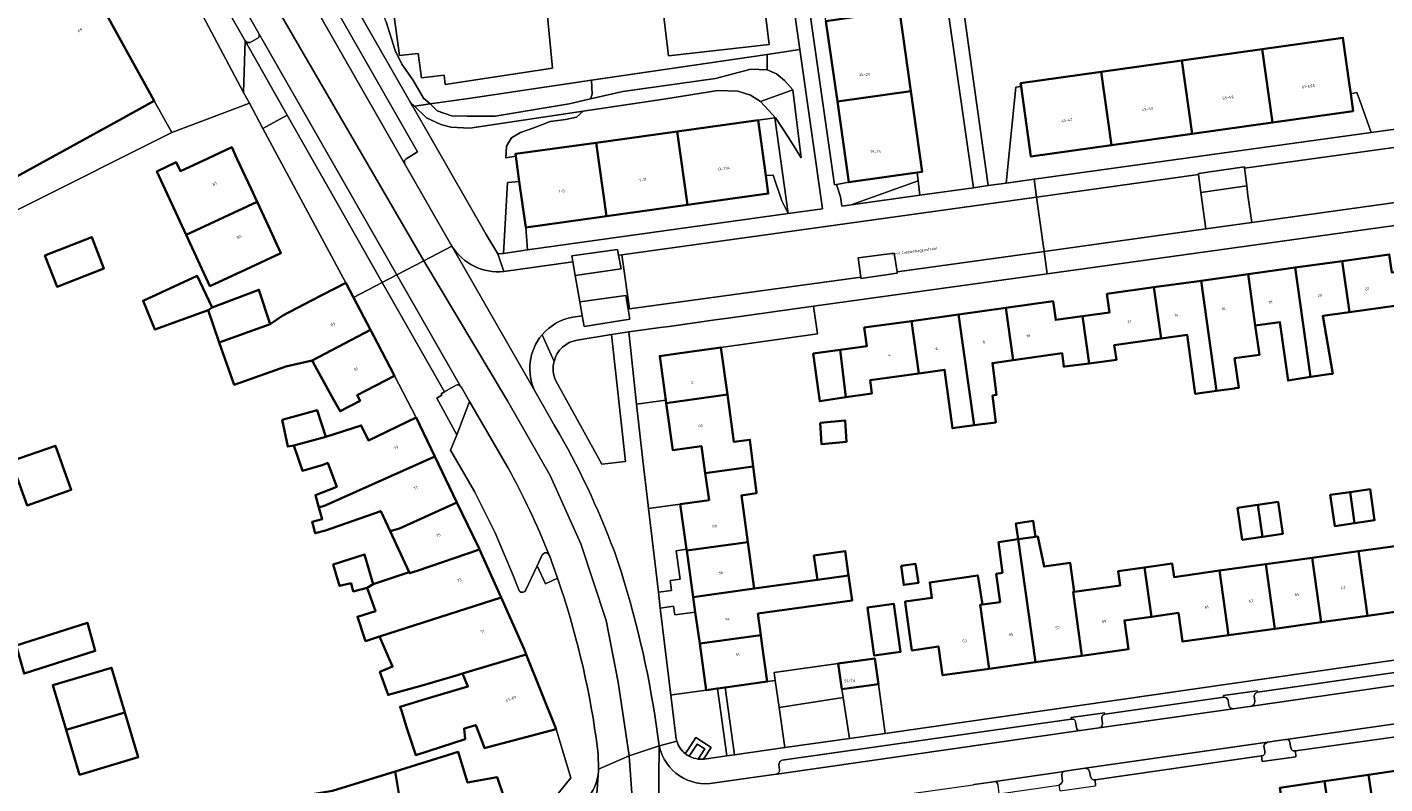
# Model space of a CAD drawing. Header units: metres. Extents: x 197700 to 204338, y 317132 to 325229.
# Tile 855 of 1056: x 203085 to 203261, y 319816 to 319914. Entities that reach past the tile are written whole.
import ezdxf
from ezdxf.enums import TextEntityAlignment as Align

# ---------------------------------------------------------------- set-up
doc = ezdxf.new("R2010")
doc.units = ezdxf.units.M
for name, color, linetype, lineweight in [('B-WE-GR-BEPLANTING_CULTUUR_BODEMBEDEKKER-GV', 90, 'Continuous', 18), ('B-WE-GR-BEPLANTING_CULTUUR_BOSPLANTSOEN-GV', 90, 'Continuous', 18), ('B-WE-GR-BEPLANTING_CULTUUR_HEESTERS-GV', 90, 'Continuous', 18), ('B-WE-IE-TERREINAFSCHEIDING_KUNSTMATIG_HEKWERK-G', 20, 'IE-TERREINAFSCHEIDING-KUNSTMATIG', 18), ('B-WE-OG-BEBOUWING-GV', 7, 'Continuous', 35), ('B-WE-OG-BEBOUWING-T18', 10, 'Continuous', 18), ('B-WE-OG-TERREIN_CULTUURSCHEIDING-GV', 7, 'Continuous', 18), ('B-WE-OG-TERREIN_ERF-GV', 7, 'Continuous', 18), ('B-WE-OG-TOPOGRAFIE-T18', 10, 'Continuous', 18), ('B-WE-VH-VERHARDING_ASFALT-GV', 252, 'Continuous', 18), ('B-WE-VH-VERHARDING_BETONSTRAATSTEEN-GV', 252, 'Continuous', 18), ('B-WE-VH-VERHARDING_GESLOTEN-GV', 252, 'Continuous', 18), ('B-WE-VH-VERHARDING_OPEN-GV', 252, 'Continuous', 18), ('B-WE-VH-VERHARDING_SIERBESTRATING-GV', 252, 'Continuous', 18), ('B-WE-VH-VERHARDING_TEGEL-GV', 252, 'Continuous', 18)]:
    doc.layers.add(name, color=color, linetype=linetype, lineweight=lineweight)
doc.styles.add('NLCS-ISO-M200-T18', font='NLCS-ISO.ttf', dxfattribs={"height": 0.36})
doc.linetypes.add('IE-TERREINAFSCHEIDING-KUNSTMATIG', pattern='A,4,[82,NLCS.SHX,S=0.75,R=90,X=0,Y=0],4,-2', length=10)

msp = doc.modelspace()

# ---------------------------------------------------------------- linework, layer by layer
at = {"layer": 'B-WE-GR-BEPLANTING_CULTUUR_BODEMBEDEKKER-GV'}
for points in [[(203236.843, 319894.827), (203237.129, 319892.531), (203243.085, 319893.369), (203242.812, 319895.67), (203242.786, 319895.847), (203236.819, 319894.987)], [(203161.662, 319884.39), (203161.53, 319885.135), (203155.593, 319884.315), (203155.709, 319883.538), (203156.031, 319881.773), (203161.966, 319882.629)], [(203197.397, 319884.657), (203192.71, 319884.032), (203193.067, 319881.533), (203193.075, 319881.355), (203197.767, 319882.039), (203197.768, 319882.219)], [(203156.938, 319876.543), (203157.182, 319875.144), (203163.106, 319876.079), (203162.892, 319877.401), (203162.572, 319879.176), (203156.638, 319878.348)], [(203240.119, 319827.134), (203240.437, 319827.03), (203240.668, 319826.724), (203240.754, 319826.06), (203240.944, 319825.727), (203241.309, 319825.617), (203243.721, 319825.96), (203244.048, 319826.216), (203244.134, 319826.559), (203244.038, 319827.309), (203244.164, 319827.579), (203244.485, 319827.755), (203244.419, 319827.954), (203240.085, 319827.336)]]:
    msp.add_lwpolyline(points, close=True, dxfattribs=at)
for points in [[(203153.515, 319868.109), (203159.481, 319857.321), (203162.54, 319857.653), (203160.718, 319874.091), (203156.29, 319873.385)], [(203140.532, 319867.516), (203139.082, 319866.688), (203138.64, 319866.427), (203138.727, 319866.264), (203138.074, 319865.877), (203140.694, 319861.108), (203142.321, 319865.445)], [(203142.321, 319865.445), (203141.234, 319867.32), (203141.222, 319867.34), (203141.22, 319867.343)], [(203151.758, 319845.543), (203151.099, 319844.154), (203152.186, 319841.798), (203153.741, 319842.53), (203153.219, 319844.015), (203152.677, 319845.492), (203152.657, 319845.541)], [(203224.693, 319824.906), (203224.655, 319825.086), (203220.323, 319824.477), (203220.334, 319824.275)], [(203221.468, 319822.792), (203221.55, 319822.804), (203223.937, 319823.128), (203224.278, 319823.337), (203224.372, 319823.697), (203224.302, 319824.374)], [(203220.894, 319823.876), (203221, 319823.182)], [(203248.189, 319821.638), (203248.116, 319821.628), (203245.756, 319821.276), (203245.381, 319821.035), (203245.308, 319820.755), (203245.423, 319820.144)], [(203248.801, 319820.541), (203248.688, 319821.232)], [(203245.006, 319819.514), (203245.091, 319818.774), (203249.45, 319819.398), (203249.393, 319820.18)], [(203222.145, 319817.907), (203219.512, 319817.519), (203219.431, 319817.507)], [(203222.838, 319816.823), (203222.718, 319817.475), (203222.529, 319817.779), (203222.145, 319817.907)], [(203210.45, 319816.182), (203210.247, 319816.152), (203207.743, 319815.801), (203207.614, 319815.783)], [(203219.119, 319816.939), (203219.183, 319816.234), (203219.077, 319815.955), (203218.719, 319815.706), (203218.842, 319814.992), (203223.488, 319815.622), (203223.432, 319816.397)]]:
    msp.add_lwpolyline(points, dxfattribs=at)
for points in [[(203156.29, 319873.385, 0.2963965), (203153.282, 319870.634)], [(203153.282, 319870.634, 0.1746645), (203153.515, 319868.109)], [(203141.22, 319867.343, 0.4054698), (203140.532, 319867.516)], [(203152.657, 319845.541, 0.6407113), (203151.758, 319845.543)], [(203220.334, 319824.275, -0.4813282), (203220.894, 319823.876)], [(203224.302, 319824.374, -0.4593376), (203224.693, 319824.906)], [(203221, 319823.182, 0.3892392), (203221.468, 319822.792)], [(203248.688, 319821.232, 0.3923237), (203248.189, 319821.638)], [(203245.423, 319820.144, -0.4687935), (203245.006, 319819.514)], [(203249.393, 319820.18, -0.4647567), (203248.801, 319820.541)], [(203219.431, 319817.507, 0.4406434), (203219.119, 319816.939)], [(203210.802, 319815.781, 0.3838148), (203210.45, 319816.182)], [(203223.432, 319816.397, -0.4017211), (203222.838, 319816.823)]]:
    msp.add_lwpolyline(points, format="xyb", dxfattribs=at)
at = {"layer": 'B-WE-GR-BEPLANTING_CULTUUR_BOSPLANTSOEN-GV'}
for points in [[(203157.998, 319904.63), (203155.264, 319903.993), (203145.648, 319902.396), (203142.013, 319902.414), (203139.989, 319902.449), (203138.148, 319903.106), (203137.211, 319903.979), (203135.185, 319903.681), (203136.735, 319902.206), (203138.617, 319901.322), (203139.925, 319900.963), (203142.368, 319900.861), (203157.075, 319903.06), (203167.519, 319904.622), (203174.534, 319905.726), (203177.126, 319905.62), (203178.733, 319905.119), (203180.037, 319904.311), (203184.226, 319905.8), (203183.175, 319907.008), (203182.144, 319907.898), (203180.932, 319908.417), (203178.797, 319908.475), (203174.206, 319907.279), (203162.181, 319905.604)], [(203158.134, 319907.055), (203142.189, 319904.71), (203137.211, 319903.979), (203138.148, 319903.106), (203139.989, 319902.449), (203142.013, 319902.414), (203145.648, 319902.396), (203155.264, 319903.993), (203157.998, 319904.63), (203158.237, 319905.263)]]:
    msp.add_lwpolyline(points, close=True, dxfattribs=at)
at = {"layer": 'B-WE-GR-BEPLANTING_CULTUUR_HEESTERS-GV'}
for points in [[(203134.977, 319903.65), (203144.493, 319887.05), (203145.989, 319884.577), (203146.609, 319884.609), (203146.718, 319884.624), (203147.235, 319893.826), (203148.781, 319893.919), (203148.324, 319897.203), (203147.033, 319897.008), (203147.134, 319898.491), (203147.137, 319898.526), (203147.774, 319899.582), (203148.941, 319900.282), (203150.644, 319900.878), (203151.809, 319901.325), (203152.781, 319901.704), (203154.764, 319901.988), (203156.198, 319902.274), (203157.075, 319903.06), (203142.368, 319900.861), (203139.925, 319900.963), (203138.617, 319901.322), (203136.735, 319902.206), (203135.185, 319903.681), (203134.688, 319904.154)], [(203179.731, 319901.873), (203180.728, 319894.729), (203181.712, 319894.744), (203182.832, 319891.44), (203183.625, 319889.783), (203181.909, 319902.175)], [(203190.758, 319827.094), (203190.593, 319828.151), (203190.126, 319831.488), (203181.823, 319830.324), (203181.97, 319829.289), (203182.465, 319825.801)], [(203183.205, 319820.588), (203182.465, 319825.801), (203181.97, 319829.289), (203180.919, 319829.14), (203175.458, 319828.38), (203176.671, 319819.661)], [(203182.465, 319825.801), (203183.205, 319820.588), (203191.587, 319821.778), (203190.758, 319827.094)]]:
    msp.add_lwpolyline(points, close=True, dxfattribs=at)
for points in [[(203170.292, 319819.804), (203170.569, 319820.223), (203171.664, 319821.882), (203173.643, 319820.581), (203172.667, 319819.095), (203172.74, 319819.103), (203175.681, 319819.52), (203174.467, 319828.242), (203172.999, 319828.038), (203168.915, 319827.468), (203168.42, 319827.399)], [(203168.42, 319827.399), (203169.064, 319822.077)], [(203172.667, 319819.095), (203173.643, 319820.581), (203171.664, 319821.882), (203170.569, 319820.223), (203170.292, 319819.804)], [(203170.795, 319819.473), (203171.833, 319821.053), (203172.812, 319820.409), (203171.955, 319819.105)]]:
    msp.add_lwpolyline(points, dxfattribs=at)
for points in [[(203169.064, 319822.077, 0.0513104), (203169.191, 319821.432)], [(203169.191, 319821.432, 0.1519925), (203170.292, 319819.804)], [(203170.292, 319819.804, 0.0456022), (203170.795, 319819.473)], [(203171.955, 319819.105, 0.0533603), (203172.667, 319819.095)]]:
    msp.add_lwpolyline(points, format="xyb", dxfattribs=at)
at = {"layer": 'B-WE-IE-TERREINAFSCHEIDING_KUNSTMATIG_HEKWERK-G'}
msp.add_lwpolyline([(203174.898, 319872.43), (203187.42, 319874.191)], dxfattribs=at)
at = {"layer": 'B-WE-OG-BEBOUWING-GV'}
for points in [[(203089.606, 319925.831), (203085.23, 319923.412), (203068.272, 319914.038), (203068.599, 319913.394), (203061.344, 319909.25), (203063.763, 319904.774), (203045.472, 319894.593), (203054.354, 319878.506), (203097.085, 319901.962), (203101.462, 319904.381)], [(203198.047, 319916.072), (203188.531, 319914.726), (203190.014, 319904.285), (203199.534, 319905.632)], [(203246.434, 319901.583), (203256.876, 319903.056), (203256.562, 319905.294), (203256.406, 319906.408), (203255.541, 319912.571), (203245.092, 319911.095)], [(203235.992, 319900.111), (203246.434, 319901.583), (203245.092, 319911.095), (203234.651, 319909.621)], [(203224.21, 319908.147), (203225.551, 319898.639), (203235.992, 319900.111), (203234.651, 319909.621)], [(203225.551, 319898.639), (203224.21, 319908.147), (203213.768, 319906.672), (203213.828, 319906.248), (203215.109, 319897.166)], [(203200.377, 319895.102), (203201.022, 319895.193), (203199.534, 319905.632), (203190.014, 319904.285), (203191.496, 319893.845)], [(203180.728, 319894.729), (203179.731, 319901.873), (203169.249, 319900.416), (203170.573, 319890.913), (203181.056, 319892.378)], [(203170.573, 319890.913), (203169.249, 319900.416), (203158.765, 319898.959), (203160.09, 319889.449)], [(203105.598, 319887.022), (203114.798, 319891.296), (203114.006, 319893.001), (203112.179, 319896.934), (203111.509, 319898.377), (203108.384, 319896.925), (203104.858, 319895.287), (203104.297, 319896.442), (203101.806, 319895.232)], [(203158.765, 319898.959), (203148.282, 319897.502), (203148.324, 319897.203), (203148.781, 319893.919), (203149.608, 319887.984), (203160.09, 319889.449)], [(203105.598, 319887.022), (203108.667, 319880.376), (203113.325, 319882.539), (203117.883, 319884.656), (203116.253, 319888.163), (203114.798, 319891.296)], [(203087.263, 319884.364), (203088.858, 319880.296), (203094.944, 319882.673), (203093.349, 319886.741)], [(203255.462, 319883.627), (203256.385, 319876.995), (203262.586, 319877.863), (203262.872, 319875.821), (203266.259, 319876.295), (203265.378, 319882.642), (203261.887, 319882.157), (203261.563, 319884.477)], [(203244.186, 319875.281), (203247.383, 319875.728), (203248.445, 319868.141), (203248.686, 319868.175), (203248.961, 319868.222), (203251.332, 319868.622), (203249.361, 319882.777), (203243.26, 319881.927)], [(203256.385, 319876.995), (203255.462, 319883.627), (203249.361, 319882.777), (203251.332, 319868.622), (203253.704, 319868.954), (203254.234, 319869.028), (203253.588, 319872.77), (203252.942, 319876.513)], [(203108.465, 319877.268), (203108.952, 319877.619), (203107.035, 319881.705), (203100.005, 319878.493), (203101.551, 319874.749)], [(203127.294, 319878.906), (203126.299, 319880.815), (203121.865, 319878.505), (203118.147, 319876.568), (203116.503, 319875.44), (203109.869, 319873.083), (203111.82, 319867.591), (203118.518, 319869.971), (203121.915, 319870.764), (203129.482, 319874.706)], [(203231.983, 319873.587), (203235.378, 319874.062), (203236.402, 319866.412), (203239.149, 319866.797), (203237.159, 319881.077), (203231.058, 319880.228)], [(203243.26, 319881.927), (203237.159, 319881.077), (203239.149, 319866.797), (203241.488, 319867.124), (203241.586, 319867.138), (203242.035, 319867.201), (203241.498, 319871.036), (203244.715, 319871.484), (203244.186, 319875.281)], [(203108.952, 319877.619), (203108.465, 319877.268), (203109.869, 319873.083), (203116.503, 319875.44), (203115.033, 319879.916)], [(203231.983, 319873.587), (203231.058, 319880.228), (203224.958, 319879.378), (203225.301, 319876.968), (203221.808, 319876.483), (203222.657, 319870.368), (203226.184, 319870.81), (203225.914, 319872.737)], [(203211.855, 319877.563), (203205.733, 319876.711), (203207.731, 319862.351), (203210.536, 319862.731), (203210.141, 319866.207), (203210.634, 319866.292), (203210.11, 319870.408), (203212.798, 319870.784)], [(203221.808, 319876.483), (203218.314, 319875.998), (203217.978, 319878.415), (203211.855, 319877.563), (203212.798, 319870.784), (203219.14, 319871.672), (203219.352, 319869.964), (203219.486, 319869.971), (203222.657, 319870.368)], [(203199.611, 319875.86), (203193.489, 319875.008), (203193.825, 319872.584), (203190.359, 319872.108), (203191.118, 319865.976), (203194.497, 319866.482), (203194.285, 319868.205), (203200.555, 319869.069)], [(203207.731, 319862.351), (203205.733, 319876.711), (203199.611, 319875.86), (203200.555, 319869.069), (203203.907, 319869.539), (203204.935, 319861.973)], [(203122.051, 319870.517), (203122.116, 319870.399), (203124.702, 319865.701), (203125.545, 319864.169), (203128.152, 319865.528), (203127.783, 319866.237), (203132.589, 319868.742), (203130.379, 319872.984), (203129.482, 319874.706), (203121.915, 319870.764)], [(203167.545, 319871.401), (203166.984, 319871.323), (203167.78, 319865.593), (203167.831, 319865.225), (203175.752, 319866.326), (203174.898, 319872.43), (203168.734, 319871.568)], [(203187.573, 319866.679), (203187.739, 319865.471), (203191.118, 319865.976), (203190.359, 319872.108), (203186.893, 319871.633)], [(203172.886, 319856.151), (203179.103, 319857.014), (203178.685, 319860.481), (203176.611, 319860.189), (203175.752, 319866.326), (203167.831, 319865.225), (203168.678, 319859.128), (203172.393, 319859.644)], [(203123.693, 319860.847), (203122.558, 319864.312), (203118.06, 319863.04), (203118.766, 319859.583), (203119.567, 319859.745)], [(203135.394, 319863.359), (203129.22, 319860.392), (203128.289, 319862.33), (203123.693, 319860.847), (203119.567, 319859.745), (203120.658, 319856.463), (203123.339, 319857.236), (203123.957, 319857.469), (203124.508, 319855.991), (203125.113, 319854.388), (203122.353, 319853.308), (203122.805, 319851.707), (203123.602, 319851.948), (203137.831, 319858.289)], [(203187.787, 319862.647), (203187.97, 319859.9), (203191.207, 319860.214), (203191.025, 319862.961)], [(203082.92, 319857.68), (203084.984, 319851.969), (203090.705, 319853.993), (203088.641, 319859.703)], [(203132.041, 319848.611), (203133.252, 319848.976), (203140.693, 319852.334), (203137.831, 319858.289), (203123.602, 319851.948), (203122.805, 319851.707), (203123.232, 319850.198), (203121.911, 319849.825), (203122.045, 319849.35), (203122.327, 319848.35), (203123.646, 319848.733), (203130.828, 319851.228)], [(203179.103, 319857.014), (203172.886, 319856.151), (203173.379, 319852.658), (203169.654, 319852.128), (203170.465, 319846.287), (203170.49, 319846.105), (203178.405, 319847.204), (203177.565, 319853.254), (203179.523, 319853.532), (203179.51, 319853.64)], [(203256.486, 319853.697), (203253.901, 319853.322), (203254.484, 319849.296), (203257.068, 319849.67)], [(203257.068, 319849.67), (203259.653, 319850.045), (203259.07, 319854.071), (203256.486, 319853.697)], [(203143.612, 319846.248), (203143.52, 319846.452), (203140.693, 319852.334), (203133.252, 319848.976), (203132.041, 319848.611), (203134.491, 319843.323), (203134.554, 319843.188), (203135.56, 319843.484)], [(203245.118, 319847.907), (203244.512, 319852.033), (203241.887, 319851.648), (203242.493, 319847.522)], [(203245.118, 319847.907), (203247.744, 319848.293), (203247.138, 319852.419), (203244.512, 319852.033)], [(203215.716, 319847.91), (203215.414, 319849.966), (203213.164, 319849.635), (203213.472, 319847.573)], [(203171.326, 319840.083), (203179.243, 319841.182), (203178.405, 319847.204), (203170.49, 319846.105)], [(203209.671, 319830.811), (203215.698, 319831.653), (203213.472, 319847.573), (203210.899, 319847.188), (203211.418, 319843.249), (203210.603, 319843.098), (203211.114, 319839.44), (203208.819, 319839.12), (203208.515, 319839.078)], [(203213.472, 319847.573), (203215.698, 319831.653), (203221.725, 319832.496), (203220.57, 319840.758), (203220.722, 319840.779), (203220.211, 319844.525), (203216.818, 319844.043), (203215.986, 319847.95), (203215.716, 319847.91)], [(203124.663, 319844.321), (203125.476, 319841.546), (203126.98, 319841.892), (203127.266, 319840.821), (203129.044, 319841.277), (203129.816, 319841.755), (203128.697, 319845.626)], [(203134.491, 319843.323), (203129.816, 319841.755), (203129.044, 319841.277), (203130.144, 319838.275), (203127.786, 319837.539), (203128.847, 319834.38), (203130.663, 319834.979), (203146.418, 319840.022), (203143.612, 319846.248), (203135.56, 319843.484), (203134.554, 319843.188)], [(203191.468, 319842.882), (203191.027, 319846.055), (203186.978, 319845.493), (203187.419, 319842.317)], [(203257.573, 319846.03), (203251.572, 319845.192), (203252.741, 319836.83), (203258.742, 319837.668)], [(203263.576, 319846.869), (203257.573, 319846.03), (203258.742, 319837.668), (203264.744, 319838.507)], [(203198.274, 319844.12), (203198.628, 319841.656), (203200.514, 319841.927), (203200.16, 319844.392)], [(203229.834, 319843.921), (203226.404, 319843.442), (203226.684, 319841.61), (203220.722, 319840.779), (203220.57, 319840.758), (203221.725, 319832.496), (203227.752, 319833.339), (203227.231, 319837.063), (203230.724, 319837.55)], [(203239.568, 319843.515), (203233.663, 319842.69), (203233.421, 319844.422), (203229.834, 319843.921), (203230.724, 319837.55), (203234.216, 319838.037), (203234.736, 319834.314), (203240.737, 319835.152)], [(203240.737, 319835.152), (203246.739, 319835.991), (203245.57, 319844.353), (203239.568, 319843.515)], [(203245.57, 319844.353), (203246.739, 319835.991), (203252.741, 319836.83), (203251.572, 319845.192)], [(203179.694, 319837.943), (203191.918, 319839.64), (203191.468, 319842.882), (203187.419, 319842.317), (203179.243, 319841.182), (203171.326, 319840.083), (203171.597, 319838.134), (203172.163, 319834.06), (203180.081, 319835.159)], [(203208.819, 319839.12), (203208.203, 319842.904), (203201.985, 319841.993), (203202.274, 319839.974), (203198.785, 319839.514), (203198.797, 319839.426), (203198.977, 319838.14), (203199.67, 319833.189), (203203.126, 319833.672), (203203.644, 319829.968), (203209.671, 319830.811), (203208.515, 319839.078)], [(203149.692, 319832.658), (203149.426, 319833.325), (203146.418, 319840.022), (203130.663, 319834.979), (203132.358, 319831.084), (203130.721, 319830.411), (203131.774, 319827.409), (203136.19, 319828.64), (203140.892, 319830.035), (203141.435, 319830.197)], [(203194.099, 319837.428), (203194.787, 319832.506), (203198.194, 319832.982), (203197.502, 319837.934), (203197.322, 319839.22), (203193.918, 319838.724)], [(203083.555, 319833.817), (203084.578, 319830.168), (203093.811, 319833.111), (203092.788, 319836.761)], [(203180.23, 319834.092), (203180.081, 319835.159), (203172.163, 319834.06), (203172.999, 319828.038), (203174.467, 319828.242), (203175.458, 319828.38), (203180.919, 319829.14)], [(203133.49, 319825.373), (203134.219, 319823.113), (203135.347, 319819.618), (203141.762, 319821.691), (203141.628, 319823.043), (203143.134, 319823.506), (203144.007, 319821.255), (203144.29, 319820.525), (203144.885, 319820.681), (203153.557, 319822.954), (203149.692, 319832.658), (203141.435, 319830.197), (203142.119, 319828.498), (203136.708, 319826.894), (203133.323, 319825.89)], [(203195.324, 319828.813), (203194.857, 319832.151), (203190.126, 319831.488), (203190.593, 319828.151)], [(203097.66, 319825.133), (203095.935, 319830.931), (203088.333, 319828.668), (203090.058, 319822.87)], [(203090.058, 319822.87), (203091.783, 319817.071), (203099.385, 319819.334), (203097.66, 319825.133)], [(203147.291, 319812.706), (203146.049, 319816.361), (203145.909, 319816.772), (203142.079, 319816.064), (203140.861, 319820.035), (203132.696, 319817.5), (203133.846, 319810.502)], [(203125.621, 319809.153), (203133.846, 319810.502), (203132.696, 319817.5), (203124.583, 319814.981), (203116.703, 319813.707), (203116.854, 319812.785), (203117.22, 319810.544), (203114.906, 319810.166), (203115.346, 319807.472), (203117.66, 319807.85)], [(203264.128, 319801.705), (203267.299, 319802.191), (203272.283, 319802.954), (203273.131, 319803.072), (203273.119, 319803.159), (203272.508, 319807.448), (203267.363, 319806.717), (203266.556, 319812.468), (203266.146, 319815.384), (203265.783, 319817.972), (203265.768, 319818.081), (203258.863, 319817.064), (203260.237, 319808.01), (203263.183, 319808.424), (203263.514, 319806.073)], [(203248.969, 319804.802), (203254.722, 319805.612), (203253.162, 319816.225), (203247.37, 319815.373)], [(203254.722, 319805.612), (203257.717, 319806.033), (203257.931, 319804.884), (203260.623, 319805.263), (203260.564, 319805.683), (203260.237, 319808.01), (203258.863, 319817.064), (203253.162, 319816.225)]]:
    msp.add_lwpolyline(points, close=True, dxfattribs=at)
at = {"layer": 'B-WE-OG-TERREIN_CULTUURSCHEIDING-GV'}
for points in [[(203198.047, 319916.072), (203199.534, 319905.632), (203201.022, 319895.193), (203200.377, 319895.102), (203200.493, 319894.011), (203200.697, 319892.159), (203207.649, 319893.124), (203204.384, 319915.98)], [(203206.449, 319915.651), (203207.452, 319908.505), (203209.57, 319893.409), (203211.908, 319893.733), (203213.128, 319906.138), (203213.828, 319906.248), (203213.768, 319906.672), (203224.21, 319908.147), (203234.651, 319909.621), (203245.092, 319911.095), (203255.541, 319912.571), (203256.406, 319906.408), (203256.562, 319905.294), (203257.353, 319905.451), (203257.722, 319904.436), (203259.201, 319900.291), (203267.325, 319901.418)]]:
    msp.add_lwpolyline(points, dxfattribs=at)
for points in [[(203179.731, 319901.873), (203181.909, 319902.175), (203183.625, 319889.783), (203188.095, 319890.408), (203185.168, 319911.03), (203180.929, 319910.407), (203180.932, 319908.417), (203182.144, 319907.898), (203183.175, 319907.008), (203184.226, 319905.8), (203185.303, 319896.983), (203183.664, 319899.652), (203182.02, 319902.158), (203180.037, 319904.311), (203178.733, 319905.119), (203177.126, 319905.62), (203174.534, 319905.726), (203167.519, 319904.622), (203157.075, 319903.06), (203156.198, 319902.274), (203154.764, 319901.988), (203152.781, 319901.704), (203151.809, 319901.325), (203150.644, 319900.878), (203148.941, 319900.282), (203147.774, 319899.582), (203147.137, 319898.526), (203147.134, 319898.491), (203147.033, 319897.008), (203148.324, 319897.203), (203148.282, 319897.502), (203158.765, 319898.959), (203169.249, 319900.416)], [(203158.134, 319907.055), (203158.237, 319905.263), (203157.998, 319904.63), (203162.181, 319905.604), (203174.206, 319907.279), (203178.797, 319908.475), (203180.932, 319908.417), (203180.929, 319910.407)], [(203180.037, 319904.311), (203182.02, 319902.158), (203183.664, 319899.652), (203185.303, 319896.983), (203184.226, 319905.8)]]:
    msp.add_lwpolyline(points, close=True, dxfattribs=at)
at = {"layer": 'B-WE-OG-TERREIN_ERF-GV'}
for points in [[(203137.211, 319903.979), (203136.381, 319904.752), (203134.975, 319907.092), (203133.555, 319909.123), (203132.709, 319910.928), (203131.508, 319914.619), (203130.18, 319918.04), (203127.722, 319921.285), (203123.127, 319929.934), (203120.259, 319934.913), (203117.063, 319941.216), (203114.452, 319946.609), (203108.836, 319955.322), (203106.123, 319959.979), (203104.42, 319962.997), (203101.261, 319962.464), (203134.688, 319904.154), (203135.185, 319903.681)], [(203188.531, 319914.726), (203187.048, 319925.166), (203185.566, 319935.606), (203188.11, 319935.967), (203188.11, 319936.938), (203185.629, 319937.027), (203183.425, 319937.118), (203189.643, 319893.518), (203189.898, 319893.541), (203191.496, 319893.845), (203190.014, 319904.285)], [(203256.562, 319905.294), (203256.876, 319903.056), (203246.434, 319901.583), (203235.992, 319900.111), (203225.551, 319898.639), (203215.109, 319897.166), (203213.828, 319906.248), (203213.128, 319906.138), (203211.908, 319893.733), (203215.517, 319894.234), (203259.201, 319900.291), (203257.722, 319904.436), (203257.353, 319905.451)], [(203108.667, 319880.376), (203105.598, 319887.022), (203101.806, 319895.232), (203104.297, 319896.442), (203104.858, 319895.287), (203108.384, 319896.925), (203111.509, 319898.377), (203112.179, 319896.934), (203114.006, 319893.001), (203114.798, 319891.296), (203116.253, 319888.163), (203117.883, 319884.656), (203113.325, 319882.539)], [(203183.625, 319889.783), (203182.832, 319891.44), (203181.712, 319894.744), (203180.728, 319894.729), (203181.056, 319892.378), (203170.573, 319890.913), (203160.09, 319889.449), (203149.608, 319887.984), (203149.845, 319885.061)], [(203087.263, 319884.364), (203093.349, 319886.741), (203094.944, 319882.673), (203088.858, 319880.296)], [(203187.787, 319862.647), (203191.025, 319862.961), (203191.207, 319860.214), (203187.97, 319859.9)], [(203082.92, 319857.68), (203088.641, 319859.703), (203090.705, 319853.993), (203084.984, 319851.969)], [(203256.486, 319853.697), (203259.07, 319854.071), (203259.653, 319850.045), (203257.068, 319849.67), (203254.484, 319849.296), (203253.901, 319853.322)], [(203166.816, 319840.713), (203168.496, 319840.947), (203168.319, 319842.218), (203169.649, 319842.405), (203169.131, 319846.099), (203170.465, 319846.287), (203169.654, 319852.128), (203165.538, 319851.556)], [(203244.512, 319852.033), (203247.138, 319852.419), (203247.744, 319848.293), (203245.118, 319847.907), (203242.493, 319847.522), (203241.887, 319851.648)], [(203198.274, 319844.12), (203200.16, 319844.392), (203200.514, 319841.927), (203198.628, 319841.656)], [(203172.999, 319828.038), (203172.163, 319834.06), (203171.597, 319838.134), (203168.937, 319837.771), (203168.78, 319838.901), (203167.058, 319838.662), (203167.1, 319838.302), (203168.42, 319827.399), (203168.915, 319827.468)], [(203194.099, 319837.428), (203193.918, 319838.724), (203197.322, 319839.22), (203197.502, 319837.934), (203198.194, 319832.982), (203194.787, 319832.506)], [(203083.555, 319833.817), (203092.788, 319836.761), (203093.811, 319833.111), (203084.578, 319830.168)], [(203091.783, 319817.071), (203090.058, 319822.87), (203088.333, 319828.668), (203095.935, 319830.931), (203097.66, 319825.133), (203099.385, 319819.334)]]:
    msp.add_lwpolyline(points, close=True, dxfattribs=at)
for points in [[(203131.508, 319914.619), (203132.709, 319910.928), (203133.555, 319909.123), (203134.975, 319907.092), (203136.381, 319904.752), (203137.211, 319903.979), (203142.189, 319904.71), (203158.134, 319907.055), (203180.929, 319910.407), (203185.168, 319911.03), (203180.842, 319941.507)], [(203179.313, 319926.944), (203181.176, 319911.703), (203168.111, 319910.239), (203167.232, 319917.848)], [(203152.383, 319915.801), (203153.101, 319908.619), (203139.178, 319906.508), (203139.048, 319907.704), (203136.121, 319907.359), (203135.655, 319910.51), (203133.237, 319910.253), (203132.132, 319918.504)], [(203153.27, 319813.947), (203155.478, 319816.677), (203153.557, 319822.954), (203144.885, 319820.681), (203144.29, 319820.525), (203144.007, 319821.255), (203143.134, 319823.506), (203141.628, 319823.043), (203141.762, 319821.691), (203135.347, 319819.618), (203134.219, 319823.113), (203133.49, 319825.373), (203133.323, 319825.89), (203136.708, 319826.894), (203142.119, 319828.498), (203141.435, 319830.197), (203140.892, 319830.035), (203136.19, 319828.64), (203131.774, 319827.409), (203130.721, 319830.411), (203132.358, 319831.084), (203130.663, 319834.979), (203128.847, 319834.38), (203127.786, 319837.539), (203130.144, 319838.275), (203129.044, 319841.277), (203127.266, 319840.821), (203126.98, 319841.892), (203125.476, 319841.546), (203124.663, 319844.321), (203128.697, 319845.626), (203129.816, 319841.755), (203134.491, 319843.323), (203132.041, 319848.611), (203130.828, 319851.228), (203123.646, 319848.733), (203122.327, 319848.35), (203122.045, 319849.35), (203121.911, 319849.825), (203123.232, 319850.198), (203122.805, 319851.707), (203122.353, 319853.308), (203125.113, 319854.388), (203124.508, 319855.991), (203123.957, 319857.469), (203123.339, 319857.236), (203120.658, 319856.463), (203119.567, 319859.745), (203118.766, 319859.583), (203118.06, 319863.04), (203122.558, 319864.312), (203123.693, 319860.847), (203128.289, 319862.33), (203129.22, 319860.392), (203135.394, 319863.359), (203132.589, 319868.742), (203127.783, 319866.237), (203128.152, 319865.528), (203125.545, 319864.169), (203124.702, 319865.701), (203122.116, 319870.399), (203122.051, 319870.517), (203121.915, 319870.764), (203118.518, 319869.971), (203111.82, 319867.591), (203109.869, 319873.083), (203108.465, 319877.268), (203101.551, 319874.749), (203100.005, 319878.493), (203107.035, 319881.705), (203108.952, 319877.619), (203115.033, 319879.916), (203116.503, 319875.44), (203118.147, 319876.568), (203121.865, 319878.505), (203126.299, 319880.815), (203115.546, 319900.803), (203113.792, 319904.064), (203103.731, 319900.267), (203065.667, 319881.228)], [(203292.728, 319892.487), (203217.221, 319881.984), (203186.913, 319877.767), (203187.42, 319874.191), (203174.898, 319872.43), (203175.752, 319866.326), (203176.611, 319860.189), (203178.685, 319860.481), (203179.103, 319857.014), (203179.51, 319853.64), (203179.523, 319853.532), (203177.565, 319853.254), (203178.405, 319847.204), (203179.243, 319841.182), (203187.419, 319842.317), (203186.978, 319845.493), (203191.027, 319846.055), (203191.468, 319842.882), (203191.918, 319839.64), (203179.694, 319837.943), (203180.081, 319835.159)], [(203262.586, 319877.863), (203256.385, 319876.995), (203252.942, 319876.513), (203253.588, 319872.77), (203254.234, 319869.028), (203253.704, 319868.954), (203251.332, 319868.622), (203248.961, 319868.222), (203248.686, 319868.175), (203248.445, 319868.141), (203247.383, 319875.728), (203244.186, 319875.281), (203244.715, 319871.484), (203241.498, 319871.036), (203242.035, 319867.201), (203241.586, 319867.138), (203241.488, 319867.124), (203239.149, 319866.797), (203236.402, 319866.412), (203235.378, 319874.062), (203231.983, 319873.587), (203225.914, 319872.737), (203226.184, 319870.81), (203222.657, 319870.368), (203219.486, 319869.971), (203219.352, 319869.964), (203219.14, 319871.672), (203212.798, 319870.784), (203210.11, 319870.408), (203210.634, 319866.292), (203210.141, 319866.207), (203210.536, 319862.731), (203207.731, 319862.351), (203204.935, 319861.973), (203203.907, 319869.539), (203200.555, 319869.069), (203194.285, 319868.205), (203194.497, 319866.482), (203191.118, 319865.976), (203187.739, 319865.471), (203187.573, 319866.679), (203186.893, 319871.633), (203190.359, 319872.108), (203193.825, 319872.584), (203193.489, 319875.008), (203199.611, 319875.86), (203205.733, 319876.711), (203211.855, 319877.563), (203217.978, 319878.415), (203218.314, 319875.998), (203221.808, 319876.483), (203225.301, 319876.968), (203224.958, 319879.378), (203231.058, 319880.228), (203237.159, 319881.077), (203243.26, 319881.927), (203249.361, 319882.777), (203255.462, 319883.627), (203261.563, 319884.477)], [(203264.744, 319838.507), (203258.742, 319837.668), (203252.741, 319836.83), (203246.739, 319835.991), (203240.737, 319835.152), (203234.736, 319834.314), (203234.216, 319838.037), (203230.724, 319837.55), (203227.231, 319837.063), (203227.752, 319833.339), (203221.725, 319832.496), (203215.698, 319831.653), (203209.671, 319830.811), (203203.644, 319829.968), (203203.126, 319833.672), (203199.67, 319833.189), (203198.977, 319838.14), (203198.797, 319839.426), (203198.785, 319839.514), (203202.274, 319839.974), (203201.985, 319841.993), (203208.203, 319842.904), (203208.819, 319839.12), (203211.114, 319839.44), (203210.603, 319843.098), (203211.418, 319843.249), (203210.899, 319847.188), (203213.472, 319847.573), (203213.164, 319849.635), (203215.414, 319849.966), (203215.716, 319847.91), (203215.986, 319847.95), (203216.818, 319844.043), (203220.211, 319844.525), (203220.722, 319840.779), (203226.684, 319841.61), (203226.404, 319843.442), (203229.834, 319843.921), (203233.421, 319844.422), (203233.663, 319842.69), (203239.568, 319843.515), (203245.57, 319844.353), (203251.572, 319845.192), (203257.573, 319846.03), (203263.576, 319846.869)], [(203180.081, 319835.159), (203180.23, 319834.092), (203180.919, 319829.14), (203181.97, 319829.289), (203181.823, 319830.324), (203190.126, 319831.488), (203194.857, 319832.151), (203195.324, 319828.813), (203196.228, 319822.411), (203306.277, 319838.286)], [(203124.583, 319814.981), (203132.696, 319817.5), (203140.861, 319820.035), (203142.079, 319816.064), (203145.909, 319816.772), (203146.049, 319816.361), (203147.291, 319812.706)]]:
    msp.add_lwpolyline(points, dxfattribs=at)
at = {"layer": 'B-WE-VH-VERHARDING_ASFALT-GV'}
for points in [[(203133.893, 319896.254), (203098.813, 319957.632), (203097.128, 319960.562), (203079.588, 319991.08), (203076.075, 319989.074), (203079.839, 319982.382), (203099.887, 319948.441), (203117.646, 319915.912), (203136.412, 319883.656), (203140.051, 319885.552)], [(203132.923, 319881.838), (203136.412, 319883.656), (203117.646, 319915.912), (203099.887, 319948.441), (203079.839, 319982.382), (203076.075, 319989.074), (203072.623, 319987.104), (203078.14, 319977.491), (203088.074, 319960.181), (203093.971, 319949.79), (203102.588, 319934.873), (203115.011, 319913.127)], [(203280.172, 319897.063), (203279.661, 319900.76), (203242.812, 319895.67), (203243.085, 319893.369), (203243.235, 319892.1), (203243.731, 319888.622), (203280.631, 319893.763), (203280.286, 319896.244)], [(203215.84, 319891.911), (203216.819, 319884.873), (203237.781, 319887.793), (203237.288, 319891.253), (203237.129, 319892.531), (203236.843, 319894.827)], [(203243.085, 319893.369), (203237.129, 319892.531), (203237.288, 319891.253), (203237.781, 319887.793), (203243.731, 319888.622), (203243.235, 319892.1)], [(203216.819, 319884.873), (203215.84, 319891.911), (203162.074, 319884.447), (203163.06, 319877.424), (203193.067, 319881.533), (203192.71, 319884.032), (203197.397, 319884.657), (203197.768, 319882.219)], [(203162.074, 319884.447), (203161.662, 319884.39), (203161.966, 319882.629), (203156.031, 319881.773), (203156.638, 319878.348), (203162.572, 319879.176), (203162.892, 319877.401), (203163.06, 319877.424)], [(203158.532, 319742.609), (203161.256, 319762.227), (203164.062, 319784.103), (203165.467, 319795.772), (203166.676, 319805.388), (203166.832, 319812.496), (203166.924, 319820.801), (203163.04, 319819.518), (203163.603, 319811.637), (203154.316, 319743.169)]]:
    msp.add_lwpolyline(points, close=True, dxfattribs=at)
for points in [[(203140.051, 319885.552), (203136.412, 319883.656), (203147.255, 319865.522), (203152.782, 319855.844), (203156.743, 319846.995), (203160.052, 319837.069), (203161.618, 319829.05), (203163.04, 319819.518), (203166.924, 319820.801), (203166.339, 319824.785)], [(203140.051, 319885.552), (203150.845, 319866.715)], [(203153.397, 319862.245), (203150.845, 319866.715), (203140.051, 319885.552)], [(203163.039, 319819.518), (203163.04, 319819.518), (203161.618, 319829.05), (203160.052, 319837.069), (203156.743, 319846.995), (203152.782, 319855.844), (203147.255, 319865.522), (203136.412, 319883.656), (203132.923, 319881.838), (203141.22, 319867.343), (203141.222, 319867.34), (203141.234, 319867.32), (203142.321, 319865.445), (203147.285, 319856.884)], [(203155.708, 319876.369), (203156.938, 319876.543), (203156.638, 319878.348), (203156.031, 319881.773), (203155.709, 319883.538), (203146.77, 319882.278)], [(203152.657, 319845.541), (203152.677, 319845.492), (203153.219, 319844.015), (203153.741, 319842.53)], [(203330.62, 319838.875), (203328.043, 319838.416), (203321.906, 319837.384), (203315.398, 319836.355), (203308.432, 319835.291), (203287.149, 319832.227), (203284.712, 319831.886), (203265.909, 319829.171), (203265.899, 319829.169), (203265.888, 319829.168), (203263.497, 319828.832), (203263.46, 319828.825), (203263.423, 319828.821), (203243.721, 319825.96), (203241.309, 319825.617), (203223.937, 319823.128), (203221.55, 319822.804), (203221.468, 319822.792), (203182.145, 319817.16), (203182.077, 319817.15), (203174.149, 319816.016)], [(203172.089, 319810.738), (203178.418, 319811.648), (203207.614, 319815.783), (203207.743, 319815.801), (203210.247, 319816.152), (203210.45, 319816.182), (203219.431, 319817.507), (203219.512, 319817.519), (203222.145, 319817.907), (203245.756, 319821.276), (203248.116, 319821.628), (203248.189, 319821.638), (203265.016, 319824.046), (203266.948, 319824.335)], [(203158.748, 319821.807), (203158.998, 319819.774), (203159.04, 319817.787), (203163.039, 319819.518)], [(203166.924, 319820.801), (203166.832, 319812.496), (203166.676, 319805.388)], [(203158.023, 319801.461), (203157.99, 319800.88), (203155.196, 319777.645), (203152.115, 319754.447), (203151.328, 319748.978), (203150.5, 319743.677), (203154.316, 319743.169), (203163.603, 319811.637), (203163.04, 319819.518), (203163.039, 319819.518), (203159.04, 319817.787)], [(203158.99, 319817.052), (203158.566, 319810.809), (203158.068, 319802.24), (203158.023, 319801.461)], [(203158.068, 319802.24), (203158.566, 319810.809), (203158.99, 319817.052)]]:
    msp.add_lwpolyline(points, dxfattribs=at)
for points in [[(203146.77, 319882.278, -0.2887151), (203140.051, 319885.552)], [(203151.726, 319874.061, -0.1753852), (203155.708, 319876.369)], [(203150.845, 319866.715, -0.2977407), (203151.726, 319874.061)], [(203161.106, 319845.978, 0.0432126), (203153.397, 319862.245)], [(203147.285, 319856.884, -0.0323309), (203152.657, 319845.541)], [(203166.339, 319824.785, 0.0444755), (203161.106, 319845.978)], [(203153.741, 319842.53, -0.0471781), (203158.748, 319821.807)], [(203174.149, 319816.016, -0.4068795), (203166.924, 319820.801)], [(203159.04, 319817.787, -0.0327791), (203158.99, 319817.052)], [(203158.99, 319817.052, -0.3779307), (203153.397, 319812.202)]]:
    msp.add_lwpolyline(points, format="xyb", dxfattribs=at)
at = {"layer": 'B-WE-VH-VERHARDING_BETONSTRAATSTEEN-GV'}
for points in [[(203098.813, 319957.632), (203133.893, 319896.254), (203133.892, 319896.669), (203134.097, 319896.876), (203135.585, 319897.786), (203125.574, 319915.331), (203100.907, 319958.293), (203099.488, 319957.469)], [(203262.281, 319830.311), (203244.485, 319827.755), (203244.164, 319827.579), (203244.038, 319827.309), (203244.134, 319826.559), (203244.048, 319826.216), (203243.721, 319825.96)], [(203243.721, 319825.96), (203263.423, 319828.821)], [(203241.309, 319825.617), (203240.944, 319825.727), (203240.754, 319826.06), (203240.668, 319826.724), (203240.437, 319827.03), (203240.119, 319827.134), (203224.693, 319824.906)], [(203220.334, 319824.275), (203182.841, 319818.952), (203182.548, 319818.772), (203182.404, 319818.399), (203182.522, 319817.711)], [(203224.302, 319824.374), (203224.372, 319823.697), (203224.278, 319823.337), (203223.937, 319823.128), (203241.309, 319825.617)], [(203182.145, 319817.16), (203221.468, 319822.792)], [(203221, 319823.182), (203220.894, 319823.876)], [(203264.684, 319822.826), (203264.603, 319823.492), (203264.666, 319823.808), (203265.016, 319824.046), (203248.189, 319821.638)], [(203245.423, 319820.144), (203245.308, 319820.755), (203245.381, 319821.035), (203245.756, 319821.276), (203222.145, 319817.907), (203222.529, 319817.779), (203222.718, 319817.475), (203222.838, 319816.823)], [(203248.688, 319821.232), (203248.801, 319820.541)], [(203249.393, 319820.18), (203264.251, 319822.259)], [(203223.432, 319816.397), (203245.006, 319819.514)], [(203219.431, 319817.507), (203210.45, 319816.182)], [(203210.802, 319815.781), (203210.957, 319814.615), (203218.719, 319815.706), (203219.077, 319815.955), (203219.183, 319816.234), (203219.119, 319816.939)]]:
    msp.add_lwpolyline(points, dxfattribs=at)
msp.add_lwpolyline([(203113.792, 319904.064), (203113.048, 319905.465), (203098.618, 319932.651), (203094.258, 319940.866), (203089.606, 319925.831), (203101.462, 319904.381), (203103.731, 319900.267)], close=True, dxfattribs=at)
for points in [[(203220.894, 319823.876, 0.4813282), (203220.334, 319824.275)], [(203224.693, 319824.906, 0.4593376), (203224.302, 319824.374)], [(203221.468, 319822.792, -0.3892392), (203221, 319823.182)], [(203248.189, 319821.638, -0.3923237), (203248.688, 319821.232)], [(203245.006, 319819.514, 0.4687935), (203245.423, 319820.144)], [(203248.801, 319820.541, 0.4647567), (203249.393, 319820.18)], [(203182.522, 319817.711, -0.3984392), (203182.145, 319817.16)], [(203219.119, 319816.939, -0.4406434), (203219.431, 319817.507)], [(203210.45, 319816.182, -0.3838148), (203210.802, 319815.781)], [(203222.838, 319816.823, 0.4017211), (203223.432, 319816.397)]]:
    msp.add_lwpolyline(points, format="xyb", dxfattribs=at)
at = {"layer": 'B-WE-VH-VERHARDING_GESLOTEN-GV'}
msp.add_lwpolyline([(203065.667, 319881.228), (203103.731, 319900.267), (203101.462, 319904.381), (203097.085, 319901.962), (203054.354, 319878.506)], dxfattribs=at)
at = {"layer": 'B-WE-VH-VERHARDING_OPEN-GV'}
for points in [[(203113.048, 319905.465), (203113.237, 319912.156), (203100.825, 319933.857), (203098.618, 319932.651)], [(203113.048, 319905.465), (203113.792, 319904.064), (203115.546, 319900.803), (203118.7, 319902.521), (203113.237, 319912.156)], [(203127.294, 319878.906), (203131.016, 319880.845), (203126.077, 319889.512), (203118.7, 319902.521), (203115.546, 319900.803), (203126.299, 319880.815)], [(203200.493, 319894.011), (203200.377, 319895.102), (203191.496, 319893.845), (203189.898, 319893.541), (203190.408, 319891.963), (203190.584, 319890.754), (203191.815, 319890.925)], [(203149.845, 319885.061), (203149.608, 319887.984), (203148.781, 319893.919), (203147.235, 319893.826), (203146.718, 319884.624)], [(203200.697, 319892.159), (203200.493, 319894.011), (203191.815, 319890.925)], [(203167.78, 319865.593), (203166.984, 319871.323), (203167.545, 319871.401), (203168.734, 319871.568), (203174.898, 319872.43), (203187.42, 319874.191), (203186.913, 319877.767), (203175.873, 319876.231), (203174.454, 319876.034), (203168.23, 319875.169), (203167.042, 319875.003), (203162.971, 319874.437), (203163.994, 319865.067)], [(203172.886, 319856.151), (203172.393, 319859.644), (203168.678, 319859.128), (203167.831, 319865.225), (203167.78, 319865.593), (203163.994, 319865.067), (203164.79, 319857.78), (203165.445, 319852.342), (203165.538, 319851.556), (203169.654, 319852.128), (203173.379, 319852.658)], [(203170.465, 319846.287), (203169.131, 319846.099), (203169.649, 319842.405), (203168.319, 319842.218), (203168.496, 319840.947), (203166.816, 319840.713), (203167.058, 319838.662), (203168.78, 319838.901), (203168.937, 319837.771), (203171.597, 319838.134), (203171.326, 319840.083), (203170.49, 319846.105)], [(203190.593, 319828.151), (203190.758, 319827.094), (203191.587, 319821.778), (203196.228, 319822.411), (203195.324, 319828.813)]]:
    msp.add_lwpolyline(points, close=True, dxfattribs=at)
for points in [[(203100.825, 319933.857), (203113.237, 319912.156), (203113.508, 319911.931), (203113.894, 319911.952), (203114.806, 319912.453)], [(203115.011, 319913.127), (203102.588, 319934.873)], [(203167.232, 319917.848), (203168.111, 319910.239), (203181.176, 319911.703), (203179.313, 319926.944)], [(203132.132, 319918.504), (203133.237, 319910.253), (203135.655, 319910.51), (203136.121, 319907.359), (203139.048, 319907.704), (203139.178, 319906.508), (203153.101, 319908.619), (203152.383, 319915.801)], [(203113.237, 319912.156), (203118.7, 319902.521), (203126.077, 319889.512), (203131.016, 319880.845), (203132.923, 319881.838), (203115.011, 319913.127)], [(203114.806, 319912.453), (203113.894, 319911.952), (203113.508, 319911.931), (203113.237, 319912.156)], [(203148.701, 319841.016), (203147.998, 319842.879), (203145.667, 319848.399), (203142.975, 319853.75), (203139.857, 319859.134), (203140.694, 319861.108), (203138.074, 319865.877), (203138.727, 319866.264), (203138.64, 319866.427), (203139.082, 319866.688), (203131.016, 319880.845), (203127.294, 319878.906), (203129.482, 319874.706), (203130.379, 319872.984), (203132.589, 319868.742), (203135.394, 319863.359), (203137.831, 319858.289), (203140.693, 319852.334), (203143.52, 319846.452), (203143.612, 319846.248), (203146.418, 319840.022), (203149.426, 319833.325), (203149.692, 319832.658), (203153.557, 319822.954), (203155.478, 319816.677), (203153.27, 319813.947)], [(203141.22, 319867.343), (203132.923, 319881.838), (203131.016, 319880.845), (203139.082, 319866.688)], [(203139.082, 319866.688), (203140.532, 319867.516)], [(203147.285, 319856.884), (203142.321, 319865.445), (203140.694, 319861.108), (203139.857, 319859.134), (203142.975, 319853.75), (203145.667, 319848.399), (203147.998, 319842.879), (203148.701, 319841.016)], [(203149.603, 319840.928), (203151.099, 319844.154), (203151.758, 319845.543)], [(203153.741, 319842.53), (203152.186, 319841.798), (203151.099, 319844.154), (203149.603, 319840.928)], [(203159.04, 319817.787), (203158.998, 319819.774), (203158.748, 319821.807)], [(203171.955, 319819.105), (203172.812, 319820.409), (203171.833, 319821.053), (203170.795, 319819.473)]]:
    msp.add_lwpolyline(points, dxfattribs=at)
for points in [[(203115.011, 319913.127, -0.4152504), (203114.806, 319912.453)], [(203114.806, 319912.453, 0.4152504), (203115.011, 319913.127)], [(203140.532, 319867.516, -0.4054698), (203141.22, 319867.343)], [(203152.657, 319845.541, 0.0323309), (203147.285, 319856.884)], [(203151.758, 319845.543, -0.6407113), (203152.657, 319845.541)], [(203158.748, 319821.807, 0.0471781), (203153.741, 319842.53)], [(203148.701, 319841.016, 0.5856357), (203149.603, 319840.928)], [(203149.603, 319840.928, -0.5856357), (203148.701, 319841.016)], [(203170.795, 319819.473, 0.0930383), (203171.955, 319819.105)], [(203158.99, 319817.052, 0.0327791), (203159.04, 319817.787)], [(203153.397, 319812.202, 0.3779307), (203158.99, 319817.052)]]:
    msp.add_lwpolyline(points, format="xyb", dxfattribs=at)
at = {"layer": 'B-WE-VH-VERHARDING_SIERBESTRATING-GV'}
for points in [[(203264.251, 319822.259), (203249.393, 319820.18), (203249.45, 319819.398), (203245.091, 319818.774), (203245.006, 319819.514), (203223.432, 319816.397), (203223.488, 319815.622)], [(203247.37, 319815.373), (203253.162, 319816.225), (203258.863, 319817.064), (203265.768, 319818.081), (203265.783, 319817.972), (203271.694, 319818.853), (203273.717, 319819.242), (203273.632, 319819.915)]]:
    msp.add_lwpolyline(points, dxfattribs=at)
at = {"layer": 'B-WE-VH-VERHARDING_TEGEL-GV'}
for points in [[(203145.989, 319884.577), (203144.493, 319887.05), (203134.977, 319903.65), (203134.688, 319904.154), (203101.261, 319962.464), (203100.282, 319964.141), (203100.489, 319964.322), (203099.994, 319964.044), (203092.845, 319976.558), (203091.773, 319977.839), (203089.072, 319982.588), (203083.101, 319993.085), (203081.527, 319992.187), (203098.732, 319962.075), (203097.317, 319961.269)], [(203099.488, 319957.469), (203100.907, 319958.293), (203125.574, 319915.331), (203135.585, 319897.786), (203134.097, 319896.876), (203133.892, 319896.669), (203133.893, 319896.254), (203140.051, 319885.552)], [(203180.842, 319941.507), (203185.168, 319911.03), (203188.095, 319890.408), (203183.625, 319889.783), (203149.845, 319885.061), (203146.718, 319884.624), (203146.609, 319884.609), (203145.989, 319884.577), (203146.77, 319882.278), (203155.709, 319883.538), (203155.593, 319884.315), (203161.53, 319885.135), (203161.662, 319884.39), (203162.074, 319884.447), (203215.84, 319891.911), (203215.517, 319894.234), (203211.908, 319893.733), (203209.57, 319893.409), (203207.649, 319893.124), (203200.697, 319892.159), (203191.815, 319890.925), (203190.584, 319890.754), (203190.408, 319891.963), (203189.898, 319893.541), (203189.643, 319893.518), (203183.425, 319937.118)], [(203204.384, 319915.98), (203207.649, 319893.124), (203209.57, 319893.409), (203207.452, 319908.505), (203206.449, 319915.651)], [(203146.77, 319882.278), (203145.989, 319884.577)], [(203156.29, 319873.385), (203160.718, 319874.091), (203162.971, 319874.437), (203167.042, 319875.003), (203168.23, 319875.169), (203174.454, 319876.034), (203175.873, 319876.231), (203186.913, 319877.767), (203217.221, 319881.984), (203216.819, 319884.873), (203197.768, 319882.219), (203197.767, 319882.039), (203193.075, 319881.355), (203193.067, 319881.533), (203163.06, 319877.424), (203162.892, 319877.401), (203163.106, 319876.079), (203157.182, 319875.144), (203156.938, 319876.543), (203155.708, 319876.369)], [(203153.282, 319870.634), (203151.726, 319874.061)], [(203151.726, 319874.061), (203153.282, 319870.634)], [(203169.064, 319822.077), (203168.42, 319827.399), (203167.1, 319838.302), (203167.058, 319838.662), (203166.816, 319840.713), (203165.538, 319851.556), (203165.445, 319852.342), (203164.79, 319857.78), (203163.994, 319865.067), (203162.971, 319874.437), (203160.718, 319874.091), (203162.54, 319857.653), (203159.481, 319857.321), (203153.515, 319868.109)], [(203150.845, 319866.715), (203153.397, 319862.245)], [(203321.514, 319840.663), (203321.521, 319840.62), (203314.098, 319839.456), (203314.09, 319839.508), (203308.738, 319838.716), (203306.277, 319838.286), (203196.228, 319822.411), (203191.587, 319821.778), (203183.205, 319820.588), (203176.671, 319819.661), (203175.681, 319819.52), (203172.74, 319819.103), (203172.667, 319819.095)], [(203182.522, 319817.711), (203182.404, 319818.399), (203182.548, 319818.772), (203182.841, 319818.952), (203220.334, 319824.275), (203220.323, 319824.477), (203224.655, 319825.086), (203224.693, 319824.906), (203240.119, 319827.134), (203240.085, 319827.336), (203244.419, 319827.954), (203244.485, 319827.755), (203262.281, 319830.311)], [(203166.339, 319824.785), (203166.924, 319820.801), (203166.95, 319820.809), (203169.191, 319821.432)], [(203169.191, 319821.432), (203166.95, 319820.809), (203166.924, 319820.801)], [(203174.149, 319816.016), (203182.077, 319817.15), (203182.145, 319817.16)]]:
    msp.add_lwpolyline(points, dxfattribs=at)
for points in [[(203267.325, 319901.418), (203259.201, 319900.291), (203215.517, 319894.234), (203215.84, 319891.911), (203236.843, 319894.827), (203236.819, 319894.987), (203242.786, 319895.847), (203242.812, 319895.67), (203279.661, 319900.76), (203285.32, 319901.542), (203323.047, 319906.753), (203322.923, 319907.58), (203327.071, 319908.199), (203327.554, 319911.589), (203326.612, 319911.478), (203326.568, 319911.704), (203324.775, 319911.429), (203325.102, 319909.408), (203287.386, 319904.198), (203286.531, 319904.08), (203270.159, 319901.818)], [(203325.72, 319894.602), (203327.087, 319897.482), (203324.505, 319897.103), (203324.112, 319899.784), (203305.86, 319897.244), (203301.344, 319896.617), (203286.345, 319894.541), (203286.352, 319894.343), (203280.64, 319893.591), (203280.631, 319893.763), (203243.731, 319888.622), (203237.781, 319887.793), (203216.819, 319884.873), (203217.221, 319881.984), (203292.728, 319892.487), (203298.255, 319893.268), (203306.636, 319894.477), (203312.864, 319895.441), (203315.328, 319895.85), (203315.342, 319895.621), (203322.421, 319896.63)], [(203175.458, 319828.38), (203174.467, 319828.242), (203175.681, 319819.52), (203176.671, 319819.661)]]:
    msp.add_lwpolyline(points, close=True, dxfattribs=at)
for points in [[(203140.051, 319885.552, 0.2887151), (203146.77, 319882.278)], [(203155.708, 319876.369, 0.1753852), (203151.726, 319874.061)], [(203151.726, 319874.061, 0.2977407), (203150.845, 319866.715)], [(203153.282, 319870.634, -0.2963965), (203156.29, 319873.385)], [(203153.515, 319868.109, -0.1746645), (203153.282, 319870.634)], [(203153.397, 319862.245, -0.0432126), (203161.106, 319845.978)], [(203161.106, 319845.978, -0.0444755), (203166.339, 319824.785)], [(203166.924, 319820.801, 0.4068795), (203174.149, 319816.016)], [(203169.191, 319821.432, -0.0513104), (203169.064, 319822.077)], [(203170.292, 319819.804, -0.1519925), (203169.191, 319821.432)], [(203170.795, 319819.473, -0.0456022), (203170.292, 319819.804)], [(203171.955, 319819.105, -0.0930383), (203170.795, 319819.473)], [(203172.667, 319819.095, -0.0533603), (203171.955, 319819.105)], [(203182.145, 319817.16, 0.3984392), (203182.522, 319817.711)]]:
    msp.add_lwpolyline(points, format="xyb", dxfattribs=at)

# ---------------------------------------------------------------- texts
at = {"layer": 'B-WE-OG-BEBOUWING-T18', "style": 'NLCS-ISO-M200-T18'}
for s, rotation, p in [('89', 28.9, (203091.836, 319913.528)), ('61-65A', 8, (203251.096, 319906.28)), ('49-53', 8, (203230.213, 319903.336)), ('55-59', 8, (203240.655, 319904.808)), ('43-47', 8, (203219.771, 319901.863)), ('13-17A', 8, (203175.261, 319895.607)), ('87', 24.9, (203109.303, 319893.632)), ('1-5', 8, (203154.295, 319892.678)), ('7-11', 8, (203164.778, 319894.143)), ('85', 24.9, (203112.49, 319886.771)), ('20', 7.9, (203252.559, 319879.184)), ('22', 7.9, (203258.66, 319880.034)), ('16', 7.9, (203240.071, 319877.444)), ('18', 7.9, (203246.172, 319878.294)), ('83', 27.5, (203124.603, 319875.414)), ('12', 7.9, (203227.87, 319875.745)), ('14', 7.9, (203233.971, 319876.595)), ('10', 7.9, (203214.778, 319873.931)), ('6', 7.9, (203202.882, 319872.276)), ('8', 7.9, (203209.006, 319873.128)), ('4', 7.9, (203196.76, 319871.425)), ('81', 27.5, (203127.615, 319869.632)), ('2', 7.9, (203171.155, 319867.868)), ('60', 7.9, (203172.275, 319862.303)), ('79', 25.6, (203132.831, 319859.458)), ('77', 25.6, (203135.352, 319854.212)), ('58', 7.9, (203174.09, 319849.263)), ('75', 25.6, (203138.294, 319848.091)), ('73', 24.2, (203141.016, 319842.274)), ('56', 7.9, (203174.926, 319843.241)), ('65', 7.9, (203249.61, 319840.431)), ('67', 7.9, (203255.611, 319841.27)), ('61', 7.9, (203237.891, 319838.793)), ('63', 7.9, (203243.608, 319839.592)), ('54', 7.9, (203175.763, 319837.218)), ('59', 7.9, (203224.588, 319836.935)), ('71', 24.1, (203144.003, 319835.636)), ('55', 7.9, (203212.534, 319835.25)), ('57', 7.9, (203218.561, 319836.092)), ('53', 7.9, (203206.507, 319834.407)), ('51', 7.9, (203177.097, 319832.647)), ('67-69', 21.7, (203147.68, 319826.899))]:
    msp.add_text(s, height=0.36, rotation=rotation, dxfattribs=at).set_placement(p, align=Align.MIDDLE)
for s, p in [('25-29', (203193.562, 319907.786)), ('19-23', (203194.965, 319897.79)), ('51/TR', (203191.626, 319829.232))]:
    msp.add_text(s, height=0.36, dxfattribs=at).set_placement(p, align=Align.MIDDLE)
at = {"layer": 'B-WE-OG-TOPOGRAFIE-T18', "style": 'NLCS-ISO-M200-T18'}
msp.add_text('Prof.Cobbenhagenstraat', height=0.36, rotation=7.8, dxfattribs=at).set_placement((203200.049, 319884.866), align=Align.MIDDLE)

doc.saveas('drawing.dxf')
